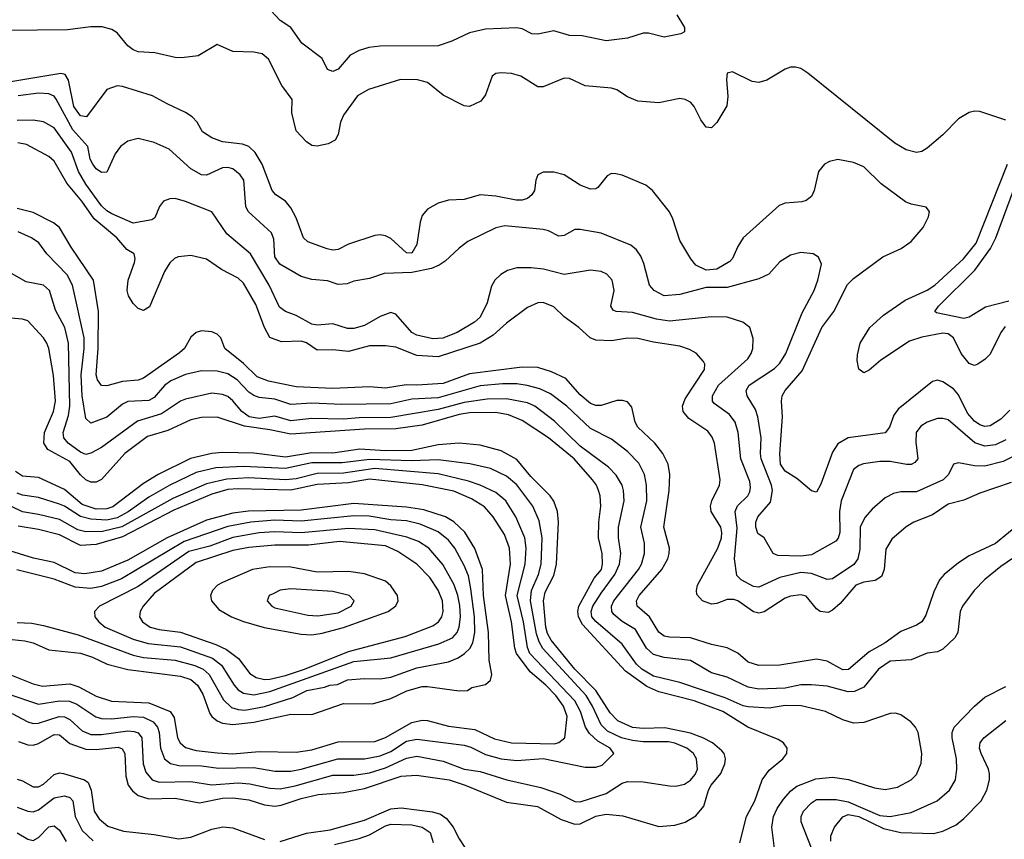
# Model space of a CAD drawing. Header units: inches. Extents: x 1308407 to 1441228, y 959628 to 1036311.
# Tile 382 of 656: x 1372779 to 1376524, y 1003664 to 1006780. Entities that reach past the tile are written whole.
import ezdxf

# ---------------------------------------------------------------- set-up
doc = ezdxf.new("R2010")
doc.units = ezdxf.units.IN
doc.header["$MEASUREMENT"] = 0
doc.layers.add('B3070', color=7, linetype='Continuous')

msp = doc.modelspace()

# ---------------------------------------------------------------- linework, layer by layer
at = {"layer": 'B3070', "color": 5}
for points, elevation in [([(1375277.9, 1006797.9), (1375307.7, 1006750), (1375306.9, 1006733.1), (1375294, 1006726), (1375230, 1006713.7), (1375170, 1006728.2), (1375150, 1006728), (1375090.2, 1006709.8), (1375010, 1006699.8), (1374917.8, 1006717.8), (1374870, 1006719.8), (1374810, 1006737.6), (1374750, 1006724.2), (1374726.5, 1006726.5), (1374690, 1006745.6), (1374670, 1006748.3), (1374550, 1006743.7), (1374490.2, 1006729.8), (1374422.4, 1006697.6), (1374370, 1006680.2), (1374150, 1006679.6), (1374106.4, 1006673.6), (1374070, 1006662), (1374035.5, 1006644.5), (1373990, 1006591.4), (1373970, 1006582.7), (1373949.9, 1006589.9), (1373930, 1006632.7), (1373852.5, 1006690), (1373810, 1006749.8), (1373770, 1006776.1), (1373734.5, 1006814.5)], 2860), ([(1376530, 1006398.3), (1376430, 1006430.6), (1376410, 1006431.9), (1376390, 1006427.1), (1376350, 1006402.3), (1376290, 1006341.7), (1376230, 1006290.8), (1376210, 1006279.1), (1376190, 1006275), (1376150, 1006285.2), (1376107.6, 1006310), (1375776.6, 1006576.6), (1375750, 1006593.6), (1375730, 1006599.6), (1375710, 1006598.7), (1375690, 1006591.4), (1375620.9, 1006550), (1375590, 1006540.8), (1375564.7, 1006544.7), (1375490, 1006582), (1375470, 1006577), (1375467.5, 1006552.5), (1375472.3, 1006487.7), (1375467.9, 1006452.1), (1375430, 1006389.4), (1375410, 1006368), (1375390, 1006371.3), (1375370, 1006398.4), (1375344.2, 1006450), (1375330, 1006466), (1375310, 1006476.4), (1375290, 1006480.4), (1375210, 1006463.5), (1375130, 1006469.8), (1375090, 1006486.6), (1375050, 1006513.7), (1375030, 1006519.7), (1374930, 1006528.6), (1374870, 1006556), (1374850, 1006557.3), (1374770, 1006524.8), (1374750, 1006524.8), (1374685.1, 1006565.1), (1374650, 1006575.2), (1374610, 1006578), (1374590, 1006575.3), (1374575.5, 1006564.5), (1374550, 1006494), (1374532.7, 1006470), (1374490, 1006449.8), (1374470, 1006452.1), (1374390, 1006492.8), (1374330, 1006540.9), (1374291.6, 1006551.6), (1374227.1, 1006552.9), (1374105.2, 1006514.8), (1374063.2, 1006490), (1374010, 1006416.4), (1373999.6, 1006390), (1373990, 1006342.7), (1373978.2, 1006321.8), (1373952.8, 1006307.2), (1373910, 1006299.2), (1373890, 1006301.5), (1373870, 1006315.5), (1373830, 1006357.4), (1373813.9, 1006426.1), (1373815.8, 1006475.8), (1373775.7, 1006530), (1373724.7, 1006630), (1373701.5, 1006650), (1373670, 1006656.5), (1373590, 1006658.2), (1373530, 1006685.7), (1373457.2, 1006642.8), (1373394.2, 1006634.2), (1373370, 1006635.6), (1373293.2, 1006653.2), (1373230, 1006657.9), (1373210, 1006665.2), (1373190, 1006680.9), (1373150, 1006730.4), (1373130, 1006743), (1373093.2, 1006753.2), (1373050, 1006752.5), (1372960.7, 1006740.7), (1372730, 1006738.9)], 2880), ([(1376544.3, 1005295.7), (1376510, 1005260.7), (1376470, 1005236), (1376450, 1005232.8), (1376430, 1005238.8), (1376410, 1005253.1), (1376384.3, 1005284.3), (1376350, 1005353.3), (1376330, 1005375.9), (1376290, 1005403), (1376270, 1005409.1), (1376250, 1005403.9), (1376120.4, 1005299.6), (1376103.5, 1005276.5), (1376086.9, 1005230), (1376070.5, 1005209.5), (1375930, 1005189.4), (1375890, 1005166.7), (1375870, 1005135.9), (1375826.1, 1005013.9), (1375810, 1004983.9), (1375790, 1004988.2), (1375735.2, 1005035.2), (1375690, 1005062.7), (1375673, 1005090), (1375669.5, 1005129.5), (1375680.6, 1005270), (1375675.8, 1005330), (1375678.7, 1005350), (1375689.9, 1005370), (1375754.9, 1005445.1), (1375830.3, 1005610), (1375875.9, 1005670), (1375927.4, 1005772.6), (1375950, 1005795.3), (1376061.5, 1005878.5), (1376131.1, 1005910), (1376170, 1005936.2), (1376215.1, 1005990), (1376235.1, 1006030), (1376239.6, 1006050), (1376226.5, 1006066.5), (1376170, 1006077.8), (1376147.8, 1006087.8), (1376055.8, 1006155.8), (1375990, 1006219.8), (1375950, 1006237.2), (1375890, 1006248.5), (1375859.1, 1006240.9), (1375839.3, 1006230), (1375817.5, 1006202.5), (1375800.2, 1006130), (1375790, 1006106.9), (1375770, 1006092.1), (1375753.1, 1006086.9), (1375690, 1006082.8), (1375666.9, 1006073.1), (1375531, 1005950), (1375510, 1005916.8), (1375490, 1005871.6), (1375479.3, 1005860.7), (1375430, 1005831.7), (1375390, 1005828), (1375350, 1005846.8), (1375331.3, 1005870), (1375290, 1005939.7), (1375263.1, 1006023), (1375250, 1006049.8), (1375186, 1006130), (1375159.8, 1006150), (1375070, 1006188.1), (1375046, 1006194), (1375030, 1006194.8), (1375013.4, 1006186.6), (1374977.9, 1006142.1), (1374970, 1006136.1), (1374950, 1006135), (1374910, 1006150.6), (1374850, 1006189.8), (1374810, 1006200.3), (1374770, 1006200.3), (1374749.1, 1006190), (1374741.5, 1006170), (1374736.6, 1006130), (1374726.6, 1006113.4), (1374710, 1006100.5), (1374690, 1006094), (1374667, 1006093), (1374590, 1006109.3), (1374530, 1006113.6), (1374470, 1006096.1), (1374410, 1006093.4), (1374370, 1006081.9), (1374330, 1006059.8), (1374310, 1006035.4), (1374301.5, 1006010), (1374290, 1005924.5), (1374270, 1005892.2), (1374250, 1005893.5), (1374190, 1005947.4), (1374170, 1005958.6), (1374150, 1005961.4), (1374130, 1005959), (1374030, 1005926.8), (1373990, 1005906.5), (1373970, 1005902.9), (1373948.2, 1005908.2), (1373875.4, 1005935.4), (1373858.5, 1005950), (1373830, 1006026.3), (1373810, 1006064.5), (1373789.9, 1006089.9), (1373753.8, 1006113.8), (1373738.6, 1006130), (1373701.1, 1006230), (1373674.8, 1006274.8), (1373650, 1006297.4), (1373626.2, 1006306.2), (1373550, 1006315.6), (1373509.5, 1006330), (1373473.7, 1006353.7), (1373453.5, 1006390), (1373435.6, 1006410), (1373410, 1006427.3), (1373339.3, 1006459.3), (1373284.7, 1006490), (1373170, 1006525.7), (1373150, 1006527.9), (1373110, 1006514.8), (1373032.6, 1006410), (1373010, 1006413.7), (1372984.9, 1006450), (1372965.1, 1006550), (1372951.5, 1006571.5), (1372934.9, 1006574.9), (1372730, 1006540.4)], 2920), ([(1376530, 1005182.4), (1376490, 1005163.1), (1376450, 1005158.9), (1376411.1, 1005171.1), (1376310, 1005258.2), (1376290, 1005264), (1376270, 1005263.7), (1376230, 1005249.8), (1376205.8, 1005234.2), (1376188.4, 1005210), (1376186.6, 1005173.4), (1376194.3, 1005110), (1376183.8, 1005096.2), (1376170, 1005088.7), (1376151.2, 1005088.8), (1376090, 1005099.9), (1376050, 1005099.6), (1375988.3, 1005091.7), (1375970, 1005084.8), (1375950.1, 1005069.9), (1375903.7, 1004950), (1375897, 1004910), (1375898.2, 1004830), (1375892, 1004808), (1375882.5, 1004797.5), (1375790, 1004745.2), (1375750, 1004739.9), (1375662.8, 1004742.8), (1375644.1, 1004750), (1375610, 1004809.8), (1375586.4, 1004826.4), (1375578.1, 1004850), (1375578.8, 1004870), (1375586.6, 1004890), (1375634, 1004946), (1375641.5, 1004990), (1375637.7, 1005010), (1375599.3, 1005110), (1375596.2, 1005130), (1375599.3, 1005190), (1375586.4, 1005270), (1375577.1, 1005297.1), (1375545.9, 1005350), (1375542.4, 1005370), (1375553.3, 1005390), (1375650, 1005453.4), (1375670, 1005474.2), (1375693.2, 1005510), (1375755.3, 1005664.7), (1375801, 1005750), (1375814.8, 1005790), (1375828.2, 1005850), (1375817, 1005877), (1375797.2, 1005890), (1375750, 1005894.2), (1375710, 1005885.1), (1375670, 1005859.7), (1375627.9, 1005812.1), (1375590, 1005794.8), (1375470, 1005761.9), (1375390, 1005761), (1375290, 1005735.5), (1375230, 1005730.5), (1375191.8, 1005750), (1375174.6, 1005770), (1375152.8, 1005852.8), (1375141, 1005881), (1375124.5, 1005904.5), (1375102.7, 1005922.7), (1374990, 1005967.8), (1374910, 1005982.2), (1374890, 1005982.4), (1374850, 1005959.8), (1374830, 1005956.8), (1374790, 1005977.5), (1374770, 1005982.4), (1374624.6, 1005995.4), (1374590, 1005988.3), (1374483.9, 1005936.1), (1374450, 1005911.1), (1374397.8, 1005862.2), (1374374, 1005846), (1374345.6, 1005834.4), (1374270, 1005818.5), (1374164.8, 1005815.2), (1374110, 1005796), (1374050, 1005786.2), (1374024.5, 1005775.5), (1373990, 1005773.5), (1373950, 1005787.4), (1373890, 1005791.7), (1373850, 1005803.2), (1373768, 1005850), (1373750, 1005878), (1373745.5, 1005945.5), (1373736.8, 1005970), (1373648.2, 1006050), (1373639.5, 1006070), (1373631.4, 1006170), (1373617.3, 1006190), (1373590, 1006212.1), (1373570, 1006217.7), (1373550, 1006217), (1373490, 1006189.2), (1373470, 1006189.3), (1373430, 1006212.9), (1373347.5, 1006287.5), (1373290, 1006313.3), (1373230, 1006327.6), (1373190, 1006317.3), (1373162.9, 1006297.1), (1373141.7, 1006270), (1373110, 1006200.5), (1373090, 1006199.3), (1373070, 1006213.3), (1373057.2, 1006230), (1373047.3, 1006250), (1373038.1, 1006298.1), (1372981.1, 1006361.1), (1372918.2, 1006478.2), (1372910, 1006489.3), (1372890, 1006497.9), (1372850, 1006500.8), (1372773.7, 1006490)], 2940), ([(1376659.3, 1005170), (1376519.6, 1005100.4), (1376450, 1005082.8), (1376410, 1005083.4), (1376350, 1005094.6), (1376330.2, 1005089.8), (1376311.7, 1005050), (1376291.3, 1005030), (1376190, 1004984.9), (1376130, 1004984.5), (1376101.9, 1004978.1), (1376070, 1004961.6), (1376020.6, 1004919.4), (1375993.1, 1004886.9), (1375975.9, 1004850), (1375973.8, 1004766.2), (1375966.3, 1004730), (1375951.1, 1004708.9), (1375870, 1004653.5), (1375850, 1004651), (1375790, 1004673.6), (1375750, 1004678.6), (1375670, 1004659), (1375590, 1004622.5), (1375570, 1004624.6), (1375522.8, 1004650), (1375506.9, 1004666.9), (1375497.9, 1004730), (1375507.1, 1004847.1), (1375499.9, 1004910), (1375509, 1004931), (1375547.7, 1004970), (1375555.8, 1004984.2), (1375558.8, 1005001.2), (1375555.8, 1005024.1), (1375521.1, 1005110), (1375511.2, 1005210), (1375499.6, 1005250), (1375478.1, 1005278.1), (1375420.8, 1005320.8), (1375414, 1005330), (1375413.3, 1005350), (1375436.6, 1005390), (1375547.7, 1005490), (1375561, 1005510), (1375567.3, 1005530), (1375568, 1005568), (1375555.4, 1005610), (1375529.6, 1005630), (1375470, 1005649), (1375410.2, 1005649.8), (1375250, 1005634), (1375201, 1005641), (1375110, 1005667), (1375047, 1005670), (1375035.6, 1005675.6), (1375026.6, 1005690), (1375039.9, 1005750), (1375032.3, 1005790), (1375012.2, 1005812.2), (1374990, 1005822.2), (1374950, 1005827.3), (1374850, 1005811.3), (1374770.7, 1005830.7), (1374724, 1005836), (1374670, 1005835.8), (1374634.4, 1005825.6), (1374608.7, 1005811.3), (1374585.5, 1005790), (1374573.2, 1005766.8), (1374557.3, 1005702.7), (1374530, 1005648.8), (1374508.9, 1005630), (1374442.3, 1005590), (1374388.4, 1005568.4), (1374350, 1005566.2), (1374290, 1005580.4), (1374270, 1005589.9), (1374210, 1005660.2), (1374190, 1005666.5), (1374150, 1005651.3), (1374090, 1005616.9), (1374050, 1005605.3), (1374025.6, 1005605.6), (1373970, 1005623.4), (1373910, 1005617.8), (1373890, 1005621.9), (1373830, 1005655.3), (1373789.7, 1005670), (1373766.7, 1005686.7), (1373728.2, 1005770), (1373656.2, 1005890), (1373566.2, 1005966.2), (1373510, 1006048.8), (1373410, 1006089), (1373370, 1006099.3), (1373350, 1006098.4), (1373326, 1006090), (1373310.8, 1006069.2), (1373293.6, 1006026.4), (1373281.3, 1006018.7), (1373210, 1006006.7), (1373130, 1006041.5), (1373110, 1006052.6), (1373090, 1006071.7), (1373030, 1006154.4), (1373002.1, 1006202.1), (1372976.1, 1006276.1), (1372910, 1006369.2), (1372870, 1006391.9), (1372830, 1006397.6), (1372770, 1006396.6)], 2960), ([(1376550, 1005019.9), (1376430, 1004979.1), (1376370, 1004953.5), (1376310, 1004938.2), (1376250, 1004897.8), (1376179.5, 1004870), (1376150, 1004852), (1376095.4, 1004804.6), (1376073.4, 1004766.6), (1376066.4, 1004690), (1376057, 1004663), (1376032.6, 1004647.4), (1375990, 1004641.5), (1375958.8, 1004630), (1375899.5, 1004560.5), (1375870, 1004534.4), (1375853.9, 1004526.1), (1375823.7, 1004530), (1375810, 1004540.2), (1375770, 1004587.8), (1375750, 1004593.6), (1375710, 1004588.4), (1375690, 1004580.1), (1375610, 1004528), (1375590, 1004523.8), (1375570, 1004528.9), (1375510, 1004570.3), (1375495, 1004575), (1375470, 1004575), (1375430, 1004560.3), (1375410, 1004557.8), (1375375.3, 1004570), (1375354.8, 1004594.8), (1375352.5, 1004610), (1375356.7, 1004630), (1375434.3, 1004770), (1375447.7, 1004810), (1375449.5, 1004830), (1375446, 1004850), (1375408.4, 1004910), (1375406.4, 1004930), (1375411.4, 1004950), (1375441, 1005010), (1375442.7, 1005030), (1375422, 1005170), (1375413, 1005193), (1375395.7, 1005215.7), (1375324.1, 1005264.1), (1375302.9, 1005290), (1375300.3, 1005310), (1375310, 1005338.2), (1375383.7, 1005450), (1375385, 1005470), (1375380.2, 1005480.2), (1375351.4, 1005511.4), (1375326, 1005526), (1375290, 1005538.2), (1375190, 1005553.6), (1375130, 1005568), (1375090, 1005569), (1375030, 1005559), (1374970, 1005561.1), (1374948.2, 1005570), (1374905, 1005610), (1374849.9, 1005649.9), (1374810, 1005687.9), (1374770, 1005704), (1374750, 1005703.2), (1374710, 1005685.5), (1374630, 1005625.6), (1374579.4, 1005580.6), (1374530.8, 1005550), (1374370, 1005498.4), (1374290, 1005502.4), (1374210, 1005534.9), (1374170, 1005540.1), (1374110, 1005539.5), (1374030, 1005518.2), (1373970, 1005524.6), (1373910, 1005522.9), (1373870, 1005551.8), (1373850, 1005557), (1373775, 1005555), (1373730, 1005571.9), (1373710, 1005609), (1373676.9, 1005696.9), (1373630, 1005778.4), (1373610, 1005797), (1373546.6, 1005830), (1373490, 1005869.8), (1373430, 1005883), (1373382.2, 1005877.8), (1373368, 1005872), (1373350, 1005855.3), (1373330, 1005822.7), (1373272.4, 1005687.6), (1373250, 1005674.6), (1373230, 1005681.4), (1373210, 1005701), (1373193, 1005730), (1373187.5, 1005750), (1373191.8, 1005790), (1373216, 1005856.1), (1373218.7, 1005870), (1373214.8, 1005890), (1373185.9, 1005905.9), (1373148, 1005950), (1373062.5, 1006022.5), (1373015.5, 1006090), (1372958.4, 1006158.4), (1372910, 1006241.6), (1372890, 1006259.4), (1372805.4, 1006305.4), (1372771.5, 1006311.5)], 2980), ([(1376526.3, 1005613.7), (1376510, 1005590.8), (1376470, 1005508.6), (1376451.5, 1005488.5), (1376423.1, 1005470), (1376410, 1005464.7), (1376390, 1005472.8), (1376359.1, 1005510), (1376330, 1005570.8), (1376310, 1005585.8), (1376290, 1005587.9), (1376210, 1005572.6), (1376162.6, 1005557.4), (1376054.2, 1005485.8), (1376010, 1005447), (1375990, 1005436.9), (1375971, 1005451), (1375963.9, 1005483.9), (1375965.1, 1005505.1), (1375975.7, 1005550), (1376012.8, 1005610), (1376063.9, 1005656.1), (1376146.1, 1005713.9), (1376230, 1005751.7), (1376259, 1005770), (1376369, 1005870), (1376416.6, 1005930), (1376536.3, 1006230)], 2880), ([(1376540.3, 1005710), (1376452.7, 1005687.3), (1376390, 1005648.7), (1376370, 1005643.5), (1376265.3, 1005665.3), (1376259.6, 1005670), (1376273.8, 1005690), (1376412.1, 1005827.9), (1376471.5, 1005910), (1376491.8, 1005950), (1376587.7, 1006210)], 2860), ([(1376638.6, 1004910), (1376490, 1004788.7), (1376390, 1004741.8), (1376350, 1004715.2), (1376295, 1004670), (1376277.8, 1004650), (1376255.4, 1004604.6), (1376224.8, 1004515.2), (1376209.7, 1004490.3), (1376190, 1004477.7), (1376130, 1004453.4), (1376070, 1004411.1), (1376010, 1004376.2), (1375930.9, 1004309.1), (1375910, 1004308), (1375850, 1004341), (1375810, 1004348.9), (1375670, 1004326.3), (1375590, 1004324.4), (1375550, 1004336.7), (1375510, 1004371.1), (1375470, 1004391), (1375410, 1004404), (1375330, 1004429.5), (1375250, 1004432), (1375230, 1004436.4), (1375210, 1004451.3), (1375174.1, 1004510), (1375127, 1004550), (1375125.1, 1004570), (1375134.5, 1004590), (1375221, 1004690), (1375244, 1004730), (1375249.4, 1004750), (1375250.4, 1004770), (1375229, 1004850), (1375249.5, 1004989.5), (1375251.8, 1005050), (1375245.3, 1005090), (1375224.5, 1005130), (1375194.5, 1005170), (1375130.5, 1005230), (1375119.9, 1005250), (1375106.6, 1005306.6), (1375090, 1005326.4), (1375072.2, 1005332.2), (1375050, 1005331.5), (1374990, 1005313.1), (1374970, 1005312.9), (1374950, 1005319.9), (1374910, 1005353.7), (1374855.5, 1005415.5), (1374801.4, 1005441.4), (1374750, 1005457), (1374690, 1005459.1), (1374490, 1005433.9), (1374390, 1005396.4), (1374290, 1005389.7), (1374248.6, 1005391.4), (1374170, 1005379.4), (1374110, 1005383.4), (1373970, 1005377), (1373830, 1005384.3), (1373725.2, 1005405.2), (1373682.3, 1005422.3), (1373630, 1005473), (1373559, 1005530), (1373543.9, 1005570), (1373530, 1005583.9), (1373510, 1005593), (1373470, 1005596.5), (1373450, 1005590.7), (1373430, 1005573.3), (1373406, 1005530), (1373387, 1005513), (1373250, 1005416.3), (1373230, 1005409), (1373170, 1005403.7), (1373110, 1005387.8), (1373090, 1005389), (1373074.7, 1005410), (1373069.6, 1005430), (1373077.4, 1005530), (1373079.1, 1005670), (1373059.1, 1005790), (1372974.8, 1005914.8), (1372929.9, 1005990), (1372907.5, 1006007.5), (1372830, 1006047.2), (1372770, 1006061.6)], 3020), ([(1376610.4, 1004769.6), (1376510, 1004700.2), (1376450, 1004651.1), (1376409.5, 1004610), (1376364.3, 1004550), (1376355.8, 1004530), (1376347.2, 1004450), (1376334.9, 1004430), (1376290, 1004386.8), (1376270, 1004376.4), (1376230, 1004371.6), (1376170, 1004345.4), (1376090, 1004341.2), (1376045.6, 1004310), (1375990, 1004242.1), (1375954.3, 1004225.7), (1375930, 1004224.3), (1375850, 1004245.5), (1375790, 1004251.4), (1375750, 1004250.8), (1375690, 1004238.6), (1375590, 1004234.9), (1375550, 1004241.7), (1375470, 1004280.6), (1375410, 1004296.9), (1375330, 1004343.2), (1375230, 1004355.2), (1375190, 1004366.4), (1375163.3, 1004390), (1375120.9, 1004460.9), (1375070, 1004491.6), (1375038.6, 1004518.6), (1375030.8, 1004530), (1375029.9, 1004549.9), (1375038.6, 1004570), (1375132.6, 1004690), (1375143.5, 1004710), (1375155.4, 1004750), (1375154.9, 1004790), (1375141.5, 1004850), (1375163.8, 1004950), (1375162.8, 1005010), (1375155.8, 1005050), (1375133.4, 1005093.4), (1375090, 1005137.6), (1375030, 1005184.9), (1374950, 1005225.8), (1374860.2, 1005310), (1374797.8, 1005357.8), (1374756.8, 1005376.8), (1374709.3, 1005389.3), (1374670, 1005395), (1374615.4, 1005395.4), (1374530, 1005387.2), (1374370, 1005342.7), (1374270, 1005336.9), (1374190, 1005319), (1374003.2, 1005316.8), (1373890, 1005321.7), (1373810, 1005316.2), (1373750, 1005336.4), (1373690, 1005342.9), (1373670, 1005350.4), (1373650, 1005363.4), (1373606.7, 1005410), (1373570, 1005433.5), (1373530, 1005443.6), (1373470, 1005444.7), (1373410, 1005430.8), (1373353.8, 1005406.2), (1373330, 1005389.3), (1373290, 1005343.2), (1373270, 1005331.7), (1373190, 1005328), (1373170, 1005318.6), (1373110, 1005268.3), (1373050, 1005246), (1373030, 1005263.5), (1373016.2, 1005350), (1373013.4, 1005430), (1373024.3, 1005530), (1373024, 1005570), (1372980.4, 1005770), (1372959, 1005810), (1372882, 1005890), (1372851.2, 1005931.2), (1372824.4, 1005950), (1372772.8, 1005972.8)], 3040), ([(1375649.3, 1003629.3), (1375639.9, 1003710), (1375645.9, 1003750), (1375659.5, 1003780.5), (1375683.6, 1003816.4), (1375711.5, 1003848.5), (1375734.3, 1003865.7), (1375806.8, 1003893.2), (1375870, 1003900.4), (1375931.4, 1003891.4), (1376030, 1003858.9), (1376070, 1003853.4), (1376117.8, 1003862.2), (1376169.8, 1003890), (1376190, 1003910.3), (1376207.5, 1003952.5), (1376209.8, 1003990), (1376196.5, 1004070), (1376186.5, 1004090), (1376168.8, 1004110), (1376130, 1004137), (1376110, 1004142.9), (1376090, 1004141.5), (1375990, 1004108.1), (1375950, 1004105), (1375910, 1004117.4), (1375843.5, 1004150), (1375750.6, 1004170.6), (1375690, 1004172.3), (1375630, 1004162.8), (1375550, 1004167.9), (1375530, 1004171.6), (1375461.6, 1004201.6), (1375290, 1004260.1), (1375190, 1004283.3), (1375145.3, 1004310), (1375124.5, 1004330), (1375070, 1004405.3), (1374970, 1004491.3), (1374955.5, 1004510), (1374952.2, 1004530), (1374959.1, 1004550), (1374990, 1004599.2), (1375042.9, 1004670), (1375059.8, 1004710), (1375064.9, 1004750), (1375056.1, 1004810), (1375056.3, 1004850), (1375078, 1004950), (1375076, 1004990), (1375070.3, 1005010.3), (1375047.6, 1005047.6), (1375017.9, 1005077.9), (1374910, 1005158.7), (1374812.8, 1005252.8), (1374737.8, 1005310), (1374710, 1005322.7), (1374630, 1005337.8), (1374557.4, 1005337.4), (1374470, 1005324.8), (1374370, 1005297.5), (1374190, 1005266.9), (1374070, 1005266.6), (1374010, 1005261.3), (1373890, 1005263), (1373810, 1005254.4), (1373750, 1005271.9), (1373690, 1005263.4), (1373651.3, 1005270), (1373623.8, 1005290), (1373590, 1005331), (1373570, 1005347.3), (1373550, 1005355.3), (1373510, 1005359.2), (1373410, 1005337.5), (1373390, 1005329), (1373318.9, 1005281.1), (1373226.9, 1005253.1), (1373090, 1005153.7), (1373050, 1005131.9), (1373030, 1005127), (1373010, 1005134.9), (1372963.4, 1005170), (1372947, 1005190), (1372944.1, 1005210), (1372964.8, 1005275.2), (1372969.4, 1005310), (1372965, 1005550), (1372950.3, 1005610), (1372915, 1005675), (1372891.9, 1005750), (1372870, 1005770.4), (1372803.6, 1005783.6), (1372730, 1005825)], 3060), ([(1375517.8, 1003650), (1375542.8, 1003750), (1375574.7, 1003810), (1375603.2, 1003890), (1375630, 1003926.3), (1375682, 1003970), (1375696.8, 1003990), (1375698.2, 1004010), (1375683.5, 1004030), (1375663, 1004043), (1375547.9, 1004090), (1375452.9, 1004150), (1375344.5, 1004190), (1375210, 1004224.3), (1375164.4, 1004244.4), (1375083.3, 1004303.3), (1374919.7, 1004479.7), (1374904.6, 1004510), (1374902, 1004530), (1374905.8, 1004550), (1374964, 1004656), (1374991.1, 1004690), (1374995.4, 1004710), (1374994.7, 1004750), (1374980.9, 1004810), (1374982, 1004870), (1374989.8, 1004930), (1374986.3, 1004970), (1374979.9, 1004990), (1374972.2, 1005010), (1374957.6, 1005030), (1374888.4, 1005110), (1374790, 1005190.6), (1374690, 1005255.3), (1374637.8, 1005277.8), (1374590, 1005285.7), (1374490, 1005285.6), (1374450, 1005278.6), (1374310, 1005238.3), (1374210, 1005223.6), (1374090, 1005222.9), (1373810, 1005204.3), (1373730, 1005220.9), (1373634, 1005234), (1373530, 1005268.1), (1373470, 1005267.1), (1373430, 1005258.2), (1373341.9, 1005218.1), (1373265.3, 1005194.7), (1373179.1, 1005130), (1373090, 1005032.2), (1373070, 1005021), (1373050, 1005021.4), (1373030, 1005030.7), (1373010, 1005049.6), (1372970, 1005100.3), (1372886.2, 1005146.2), (1372870.7, 1005170), (1372873.7, 1005210), (1372907.8, 1005290), (1372915, 1005330), (1372907.5, 1005427.5), (1372890, 1005529.6), (1372882.7, 1005550), (1372870, 1005570.7), (1372810, 1005634.8), (1372790, 1005641.3), (1372745.1, 1005645.1)], 3080), ([(1372775, 1004035), (1372810, 1004022.9), (1372830, 1004021.8), (1372850, 1004027.3), (1372910, 1004062.6), (1372930, 1004061.4), (1372970, 1004028), (1373030, 1004006.8), (1373070, 1004005.6), (1373153.7, 1004013.7), (1373168.2, 1004008.2), (1373178.7, 1003990), (1373183.2, 1003903.2), (1373191.5, 1003870), (1373207.5, 1003847.5), (1373230, 1003830.6), (1373270, 1003817.1), (1373370, 1003819.9), (1373462.6, 1003802.6), (1373550, 1003819.9), (1373590, 1003821.6), (1373650, 1003813.7), (1373710, 1003795.3), (1373750, 1003790.1), (1373773.2, 1003793.2), (1373850, 1003818.9), (1373914.5, 1003834.5), (1374010, 1003841.3), (1374090, 1003856.4), (1374230, 1003904.3), (1374287.9, 1003907.9), (1374412.7, 1003890), (1374473.7, 1003870), (1374630, 1003805.1), (1374748.5, 1003788.5), (1374838.6, 1003738.6), (1374890, 1003721.7), (1374910, 1003722.2), (1374970, 1003751.1), (1375010, 1003758.8), (1375072.7, 1003752.7), (1375210, 1003712.6), (1375270, 1003717.8), (1375310, 1003729.4), (1375350, 1003753.4), (1375381.4, 1003790), (1375398.1, 1003850), (1375409.3, 1003870), (1375446, 1003914), (1375461.1, 1003950), (1375463.9, 1003970), (1375458.5, 1003990), (1375450, 1004000.5), (1375414.5, 1004030), (1375377.2, 1004050), (1375330, 1004067.7), (1375233.1, 1004086.9), (1375150, 1004084.7), (1375110, 1004088.3), (1375054.3, 1004114.3), (1375024.4, 1004144.4), (1374970, 1004230), (1374890.8, 1004310.8), (1374800.7, 1004420.7), (1374786.4, 1004446.4), (1374780.4, 1004470), (1374771.4, 1004570), (1374777.2, 1004602.8), (1374810, 1004667.2), (1374821.1, 1004710), (1374827.9, 1004870), (1374824.7, 1004910), (1374810, 1004948.9), (1374796, 1004970), (1374722.7, 1005042.7), (1374670, 1005107), (1374610, 1005140.3), (1374530, 1005161.8), (1374450, 1005170.3), (1374370, 1005163), (1374270, 1005141.4), (1374170, 1005141), (1374073.2, 1005146.8), (1373970, 1005131.9), (1373890, 1005133.2), (1373790, 1005117), (1373670, 1005131.4), (1373550, 1005134), (1373510, 1005130.6), (1373429, 1005111), (1373305.1, 1005050), (1373250, 1005016.5), (1373132.8, 1004927.2), (1373110, 1004920.2), (1373070, 1004919.4), (1373016.4, 1004936.4), (1372950, 1004993.2), (1372930, 1005002.6), (1372850, 1005038.9), (1372790, 1005044.4), (1372762.6, 1005062.6)], 3120), ([(1372750, 1004141.5), (1372810, 1004110.1), (1372830, 1004104.3), (1372850, 1004105.2), (1372929.7, 1004130), (1372950, 1004128.7), (1372970, 1004119.7), (1373016.3, 1004076.3), (1373050, 1004061.9), (1373090, 1004061.7), (1373190, 1004076.3), (1373214.1, 1004074.1), (1373230, 1004067.8), (1373243.3, 1004050), (1373249, 1003950), (1373258.3, 1003918.3), (1373283.2, 1003890), (1373310, 1003880.8), (1373430, 1003883.2), (1373510, 1003870.4), (1373610, 1003878.7), (1373654.9, 1003874.9), (1373730, 1003858.1), (1373770, 1003855.8), (1373826.8, 1003866.8), (1373970, 1003907.2), (1374050, 1003908), (1374110, 1003916.4), (1374170, 1003935.7), (1374250, 1003972.4), (1374290, 1003979.2), (1374390, 1003961.3), (1374470, 1003930.5), (1374530, 1003921.6), (1374631.6, 1003890), (1374760.9, 1003860.9), (1374834.8, 1003834.8), (1374890, 1003807.5), (1374910, 1003805.7), (1375010, 1003837.8), (1375070, 1003877.1), (1375090, 1003883.6), (1375150, 1003882.5), (1375250, 1003866.4), (1375274.1, 1003865.9), (1375306.8, 1003873.2), (1375330, 1003888.1), (1375348.4, 1003910), (1375356.6, 1003930), (1375352.4, 1003970), (1375341.3, 1003990), (1375316.5, 1004010), (1375270, 1004029.1), (1375246.2, 1004033.8), (1375150, 1004033.9), (1375110, 1004038.8), (1375067.9, 1004050), (1375014.3, 1004074.3), (1374990, 1004098.8), (1374958, 1004170), (1374933.2, 1004210), (1374768.9, 1004388.9), (1374754.5, 1004414.5), (1374744.8, 1004444.8), (1374722.1, 1004570), (1374725.5, 1004610), (1374751.9, 1004670), (1374761.9, 1004710), (1374765.5, 1004810), (1374755, 1004875), (1374730.8, 1004930), (1374670, 1005011.4), (1374630, 1005044), (1374570, 1005073.5), (1374491.5, 1005091.5), (1374370, 1005106.1), (1374270, 1005102.2), (1374110, 1005108.2), (1374005, 1005095), (1373890, 1005095.2), (1373790, 1005073.5), (1373630, 1005081.5), (1373524.4, 1005075.6), (1373450, 1005058.2), (1373350, 1005009.9), (1373270, 1004964.1), (1373191.4, 1004908.6), (1373150, 1004886.3), (1373110, 1004877.6), (1373050, 1004880.3), (1373010, 1004890.7), (1372950, 1004930.6), (1372930, 1004938.4), (1372850, 1004963.3), (1372790, 1004971.7), (1372770, 1004979.4)], 3140), ([(1372730, 1004217.7), (1372850, 1004177.6), (1372930, 1004190.4), (1372968.9, 1004188.9), (1372996.8, 1004176.8), (1373069, 1004129), (1373090, 1004122.5), (1373130, 1004121.2), (1373210, 1004131.1), (1373250, 1004127.9), (1373286.9, 1004110), (1373303.3, 1004090), (1373309.4, 1004070), (1373314.3, 1004010), (1373329.8, 1003969.8), (1373352.4, 1003952.4), (1373384.7, 1003944.7), (1373470, 1003942.7), (1373534.7, 1003934.7), (1373670, 1003936), (1373750, 1003922.1), (1373810, 1003923.2), (1373850, 1003929.8), (1373989.3, 1003969.3), (1374090, 1003969.8), (1374150, 1003980.9), (1374190, 1003997.8), (1374250, 1004036.2), (1374290, 1004044.8), (1374470, 1004022.1), (1374494.5, 1004014.5), (1374550, 1003986.5), (1374610.1, 1003970.1), (1374670, 1003963.8), (1374770, 1003971.3), (1374930, 1003937.4), (1374970, 1003937.8), (1374994.4, 1003945.6), (1375038.5, 1003990), (1375025, 1004010), (1374977.3, 1004037.3), (1374945.6, 1004065.6), (1374931.5, 1004090), (1374912.4, 1004150), (1374889.9, 1004190), (1374719.7, 1004370), (1374710, 1004393.3), (1374695.3, 1004490), (1374671.2, 1004590), (1374701, 1004710), (1374704.9, 1004770), (1374700.1, 1004810), (1374665.4, 1004890), (1374627.8, 1004950), (1374590, 1004982.6), (1374530.5, 1005010.5), (1374485.6, 1005025.6), (1374370, 1005053), (1374130, 1005073.3), (1374010, 1005055.4), (1373910, 1005055), (1373830, 1005034.6), (1373790.2, 1005029.8), (1373650, 1005038.2), (1373566.6, 1005033.4), (1373490, 1005015.7), (1373361.1, 1004958.9), (1373168, 1004852), (1373094.5, 1004834.5), (1373030, 1004832.8), (1373000.7, 1004840.7), (1372930, 1004879.5), (1372850, 1004899.1), (1372790, 1004908.1), (1372750, 1004927.1)], 3160), ([(1372747.8, 1004287.8), (1372830, 1004254.4), (1372866.2, 1004246.1), (1372970, 1004254.4), (1373003.9, 1004243.9), (1373070, 1004208.2), (1373128.3, 1004188.3), (1373270, 1004183.1), (1373351.3, 1004150), (1373366.5, 1004126.5), (1373379.5, 1004050), (1373389.8, 1004029.8), (1373410, 1004012.4), (1373450, 1004001.1), (1373530, 1003992.5), (1373590, 1003989), (1373690, 1003997.9), (1373830, 1003994.4), (1373890, 1004003.5), (1373990, 1004034.6), (1374130, 1004035.9), (1374170, 1004050.8), (1374270, 1004108.3), (1374310, 1004117.2), (1374330, 1004115.6), (1374410, 1004093.3), (1374510, 1004081.3), (1374585.3, 1004045.3), (1374650, 1004030.4), (1374813.2, 1004026.8), (1374830, 1004031.6), (1374852.1, 1004050), (1374861.2, 1004130), (1374846.7, 1004170), (1374817.8, 1004210), (1374780.2, 1004250), (1374720.2, 1004300.2), (1374668.3, 1004370), (1374661.9, 1004390), (1374649.7, 1004490), (1374626, 1004590), (1374645.3, 1004710), (1374641.3, 1004770), (1374622.6, 1004822.6), (1374580.3, 1004890), (1374547.2, 1004927.2), (1374497.8, 1004957.8), (1374430, 1004987.3), (1374310, 1005011.4), (1374110, 1005032.6), (1374030, 1005019.2), (1373910, 1005012.9), (1373810, 1004990.9), (1373610, 1004996), (1373570, 1004993.2), (1373510, 1004975.7), (1373365.4, 1004914.5), (1373170, 1004813.2), (1373070, 1004784.4), (1373010, 1004780.1), (1372930, 1004820.7), (1372850, 1004841.1), (1372773.7, 1004853.7)], 3180), ([(1372750, 1004423), (1372798.8, 1004418.8), (1372830.9, 1004410.9), (1372890, 1004384.4), (1373010, 1004371.3), (1373056.3, 1004356.3), (1373112.2, 1004330), (1373189.8, 1004309.8), (1373390, 1004283.8), (1373430, 1004270.7), (1373455.5, 1004250), (1373475, 1004215), (1373502.5, 1004142.5), (1373510.1, 1004130), (1373530, 1004113.6), (1373550, 1004105.5), (1373590, 1004099.5), (1373670, 1004108.5), (1373810, 1004139.4), (1373890, 1004138.4), (1374010, 1004179.6), (1374120.8, 1004179.2), (1374190, 1004199.2), (1374251.7, 1004228.3), (1374310, 1004244.1), (1374330, 1004245.2), (1374450, 1004228), (1374482, 1004230), (1374498.6, 1004241.4), (1374550, 1004252.7), (1374570, 1004268.5), (1374574.8, 1004290), (1374564.7, 1004344.7), (1374561.9, 1004450), (1374542.9, 1004590), (1374539.2, 1004690), (1374510, 1004769.1), (1374471.5, 1004831.5), (1374430, 1004871.1), (1374398.6, 1004890), (1374316, 1004916), (1374250, 1004926.6), (1374050, 1004940.4), (1373850, 1004914.5), (1373648.6, 1004911.4), (1373590, 1004903.7), (1373490, 1004876.9), (1373339.3, 1004810), (1373190, 1004725.1), (1373090, 1004683), (1373027.1, 1004672.9), (1372990, 1004676.7), (1372910, 1004716.2), (1372832, 1004732), (1372725, 1004765)], 3220), ([(1372770, 1004487.7), (1372825.1, 1004485.1), (1372870, 1004476.9), (1373000.9, 1004440.9), (1373210, 1004363.3), (1373250, 1004354.7), (1373370, 1004344.8), (1373444.8, 1004324.8), (1373476.4, 1004310), (1373500.1, 1004290), (1373554.4, 1004194.4), (1373585, 1004165), (1373610, 1004156.7), (1373635.2, 1004155.2), (1373710, 1004168.6), (1373817.8, 1004202.2), (1373871.6, 1004230), (1373938.2, 1004241.8), (1373958, 1004250), (1373988.3, 1004251.7), (1374026, 1004270), (1374090, 1004275), (1374150, 1004273.8), (1374190, 1004279.9), (1374290, 1004315.1), (1374410, 1004338.2), (1374446.4, 1004353.6), (1374471, 1004370), (1374490.7, 1004389.3), (1374502.3, 1004410), (1374509.9, 1004450), (1374508.4, 1004510), (1374495.4, 1004615.4), (1374485.4, 1004665.4), (1374470, 1004705), (1374434.1, 1004770), (1374410, 1004800.4), (1374370, 1004832.3), (1374301.7, 1004861.7), (1374250, 1004874.6), (1374190, 1004878.5), (1374108.3, 1004891.7), (1374050, 1004893.3), (1373850, 1004872.9), (1373750, 1004876.4), (1373658.7, 1004870), (1373570, 1004853.4), (1373404, 1004796), (1373166, 1004654), (1373090, 1004624.5), (1373050, 1004617.4), (1372990, 1004622), (1372910, 1004653.1), (1372767.8, 1004687.8)], 3240), ([(1375790.3, 1003630), (1375750.5, 1003730), (1375751.1, 1003750), (1375759.9, 1003770), (1375790, 1003802.3), (1375810, 1003814.4), (1375884.5, 1003815.5), (1375930, 1003805.8), (1376050, 1003754.3), (1376090, 1003750.1), (1376170, 1003765.4), (1376268.7, 1003810), (1376315, 1003850), (1376337.7, 1003890), (1376343.2, 1003930), (1376342.2, 1003970), (1376325.3, 1004050), (1376325.4, 1004070), (1376333.6, 1004090), (1376410, 1004170.2), (1376450, 1004204.6), (1376530, 1004245.2)], 3040), ([(1375863.4, 1003656.6), (1375863.8, 1003676.2), (1375877.4, 1003710), (1375910, 1003748.8), (1375930, 1003758.1), (1375970, 1003750.4), (1376064.1, 1003704.1), (1376130, 1003690), (1376254.1, 1003685.9), (1376290, 1003694), (1376340.8, 1003719.2), (1376370, 1003742.7), (1376435.4, 1003810), (1376457.5, 1003850), (1376467, 1003890), (1376467.1, 1003912.9), (1376463.9, 1003930), (1376435.1, 1003990), (1376429.9, 1004010), (1376431.6, 1004030), (1376445.2, 1004050), (1376530, 1004115.7)], 3020), ([(1372770, 1003891.8), (1372790, 1003885.6), (1372830, 1003863), (1372850, 1003862.6), (1372870, 1003873.5), (1372910, 1003910.1), (1372930, 1003916.9), (1372945.6, 1003914.4), (1373024.9, 1003890), (1373039.2, 1003879.2), (1373050.8, 1003850.8), (1373061.8, 1003770), (1373081, 1003741), (1373114.1, 1003714.1), (1373174, 1003694), (1373290, 1003681.4), (1373384.8, 1003664.8), (1373430, 1003671.6), (1373510, 1003702.5), (1373551.2, 1003711.2), (1373590, 1003706.7), (1373710, 1003662.7)], 3080), ([(1372770, 1003786.2), (1372810, 1003771.1), (1372830, 1003768.7), (1372850, 1003776), (1372910, 1003821.4), (1372950, 1003828.5), (1372970, 1003823), (1372981.5, 1003810), (1372990.4, 1003750), (1373016.5, 1003696.5), (1373058.3, 1003658.3)], 3060), ([(1373770, 1003655.6), (1373870, 1003687.5), (1373960.1, 1003699.9), (1374090, 1003736.1), (1374190, 1003778.9), (1374230, 1003783.7), (1374348.7, 1003768.7), (1374378.8, 1003758.8), (1374402.6, 1003742.6), (1374427.7, 1003710), (1374450, 1003664.9), (1374472.2, 1003632.2)], 3080), ([(1372770, 1003687.9), (1372810, 1003663.6), (1372830, 1003658.9), (1372850, 1003670.8), (1372890, 1003710.6), (1372910, 1003714.8), (1372930, 1003697.8), (1372955.4, 1003655.4)], 3040), ([(1373976.4, 1003643.6), (1374070, 1003666.1), (1374110, 1003680.4), (1374170, 1003715), (1374190, 1003720.8), (1374270, 1003718.6), (1374310.2, 1003710), (1374339.8, 1003690), (1374352, 1003652)], 3060)]:
    msp.add_lwpolyline(points, dxfattribs=dict(at, elevation=elevation))
for points, elevation in [([(1374030, 1004845.9), (1373850, 1004828.3), (1373750, 1004833.2), (1373690, 1004828.4), (1373590, 1004810.9), (1373502, 1004778), (1373422.1, 1004757.9), (1373230, 1004624.7), (1373082.7, 1004550), (1373063.2, 1004530), (1373064.7, 1004510), (1373079.8, 1004490), (1373103.7, 1004470), (1373210, 1004425.1), (1373267.9, 1004407.9), (1373390, 1004395.4), (1373512.2, 1004352.2), (1373546.3, 1004326.3), (1373594.8, 1004250), (1373610, 1004232.5), (1373630, 1004219.5), (1373670, 1004213), (1373730, 1004225.3), (1374050, 1004339.3), (1374190, 1004353.2), (1374373.4, 1004406.6), (1374424.5, 1004430), (1374442.4, 1004450), (1374450.9, 1004470), (1374455.4, 1004510), (1374452.4, 1004552.4), (1374445.7, 1004590), (1374431.1, 1004631.1), (1374387.9, 1004707.9), (1374334.8, 1004770), (1374296.3, 1004796.3), (1374252, 1004812), (1374130, 1004840.1)], 3260), ([(1373995.6, 1004795.6), (1373877.5, 1004782.5), (1373750, 1004782.5), (1373650, 1004773.1), (1373590, 1004761.6), (1373450, 1004715.5), (1373290, 1004598.2), (1373248.1, 1004550), (1373237.8, 1004530), (1373234.8, 1004510), (1373246.3, 1004490), (1373274.9, 1004470), (1373310, 1004460.9), (1373390, 1004450.7), (1373524.6, 1004404.6), (1373565.4, 1004385.4), (1373611, 1004351), (1373654.6, 1004294.6), (1373678.3, 1004278.3), (1373710, 1004271.3), (1373730, 1004272.1), (1373790, 1004286.4), (1373862.2, 1004310), (1374030, 1004377.1), (1374244.7, 1004435.3), (1374350, 1004475.3), (1374371.6, 1004490), (1374384.8, 1004510), (1374389.9, 1004530), (1374387.4, 1004570), (1374371.1, 1004611.1), (1374338.7, 1004658.7), (1374290, 1004709.9), (1374217.4, 1004757.4), (1374170, 1004779.1)], 3280), ([(1373730, 1004700.1), (1373664, 1004690), (1373550, 1004639.9), (1373531.4, 1004630), (1373512.3, 1004610), (1373505, 1004590), (1373508.2, 1004570), (1373537, 1004537), (1373584.3, 1004510), (1373630, 1004491.3), (1373708.5, 1004468.5), (1373850, 1004444.1), (1373890, 1004441.4), (1373930, 1004447.8), (1374010, 1004468.8), (1374179.9, 1004530), (1374209.1, 1004550.9), (1374218.3, 1004570), (1374215.5, 1004590), (1374190, 1004627.9), (1374170, 1004644.9), (1374090, 1004673.5), (1374030, 1004682.2), (1373910, 1004679), (1373810, 1004698.1)], 3320), ([(1373810, 1004615.9), (1373769.6, 1004610.4), (1373742.6, 1004597.4), (1373728.4, 1004590), (1373720.3, 1004570), (1373737.6, 1004550), (1373750, 1004544.1), (1373875.4, 1004515.4), (1373912.9, 1004512.9), (1373990, 1004524.7), (1374040.3, 1004550), (1374051, 1004570), (1374031.5, 1004590), (1373970, 1004605.4)], 3340)]:
    msp.add_lwpolyline(points, close=True, dxfattribs=dict(at, elevation=elevation))

doc.saveas('drawing.dxf')
